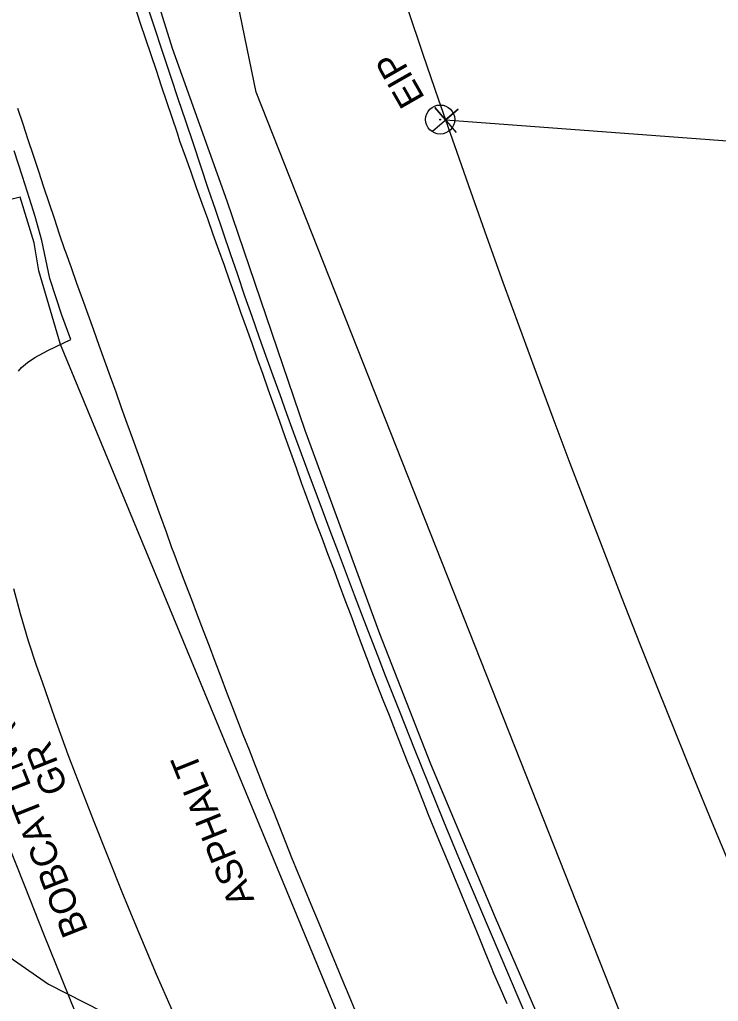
# Model space of a CAD drawing. Extents: x 472260 to 482161, y 489063 to 507124.
# Drawn here: x 478502.1 to 478607.7, y 494677.4 to 494825.8 of the extents above; entities that cross this region are included whole.
import ezdxf

# ---------------------------------------------------------------- set-up
doc = ezdxf.new("R2010")
doc.units = 0
for name, color, linetype in [('Exist Roads EOP Other Cogo Number', 7, 'Continuous'), ('Exist Roads EOP Other Cogo Point CELL', 7, 'Continuous'), ('Exist Structure Minor Drop Inlet Cogo Comment', 7, 'Continuous'), ('Exist Structure Minor Drop Inlet Cogo Elevation', 7, 'Continuous'), ('Exist Structure Minor Drop Inlet Cogo Number', 7, 'Continuous'), ('Prop Drainage Structure Catch Basin Convert From Junction Box Label', 7, 'Continuous'), ('Prop Drainage Structure Drop Inlet Grate 2 Narrow Slots and Sag Grates 840 24 CELL', 7, 'Continuous'), ('Prop Drainage Structure Drop Inlet Grate 2 Wide Slots and Sag Grates 840 22 Label', 7, 'Continuous'), ('Prop Drainage Structure Pipe RCP 18in Class III', 7, 'Continuous'), ('Prop Drainage Structure Pipe Stub Out CELL', 7, 'Continuous'), ('Prop Earthen Structure False Sump Label', 7, 'Continuous'), ('Prop Erosion Rip Rap Pad at Outlet Label', 7, 'Continuous')]:
    doc.layers.add(name, color=color, linetype=linetype)

msp = doc.modelspace()

# ---------------------------------------------------------------- linework, layer by layer
at = {"layer": 'Exist Roads EOP Other Cogo Point CELL'}
msp.add_line((478566.47, 494810.68), (478566.47, 494810.68), dxfattribs=at)
msp.add_lwpolyline([(478564.58, 494809.04), (478568.37, 494812.31), (478566.47, 494810.68), (478564.84, 494812.57), (478568.11, 494808.78)], dxfattribs=at)
at = {"layer": 'Exist Structure Minor Drop Inlet Cogo Comment'}
for radius in [2.2, 0.0707]:
    msp.add_circle((478565.67, 494810.74), radius, dxfattribs=at)
at = {"layer": 'Exist Structure Minor Drop Inlet Cogo Elevation'}
for radius in [1948.89, 2048.89]:
    msp.add_arc((480407.9, 495448.91), radius, 192.1328, 219.63873, dxfattribs=at)
at = {"layer": 'Exist Structure Minor Drop Inlet Cogo Number'}
msp.add_line((478566.47, 494810.68), (478826.99, 494791.36), dxfattribs=at)
at = {"layer": 'Prop Drainage Structure Catch Basin Convert From Junction Box Label'}
for p, q in [((478502.15, 494799.01), (478498.06, 494798.01)), ((478572.72, 494621.07), (478508.26, 494776.71))]:
    msp.add_line(p, q, dxfattribs=at)
for points in [[(478589.5, 494654.37), (478574.03, 494690.05), (478564.27, 494713.28), (478556.54, 494732.98), (478545.27, 494763.74), (478533.44, 494798.39), (478525.21, 494821.49), (478517.64, 494845.79), (478510.89, 494868.17), (478503.23, 494895.47), (478496.45, 494919.23), (478490.67, 494940.43), (478461.67, 495059.74)], [(478508.26, 494776.71), (478504.97, 494787.89), (478504.29, 494792.08), (478502.15, 494799.01)]]:
    msp.add_lwpolyline(points, dxfattribs=at)
at = {"layer": 'Prop Drainage Structure Drop Inlet Grate 2 Narrow Slots and Sag Grates 840 24 CELL'}
for points in [[(478519.52, 494827.67), (478520.32, 494825.3), (478521.11, 494822.93), (478521.9, 494820.56), (478522.7, 494818.19), (478523.49, 494815.82), (478524.29, 494813.45), (478525.08, 494811.09), (478525.88, 494808.72), (478526.27, 494807.53), (478527.11, 494805.18), (478527.95, 494802.83), (478528.79, 494800.47), (478529.63, 494798.12), (478530.46, 494795.76), (478531.3, 494793.41), (478532.14, 494791.05), (478532.98, 494788.7), (478533.82, 494786.34), (478534.65, 494783.99), (478535.49, 494781.63), (478536.33, 494779.28), (478537.17, 494776.92), (478538.01, 494774.57), (478538.84, 494772.22), (478539.68, 494769.86), (478540.52, 494767.51), (478541.36, 494765.15), (478542.19, 494762.8), (478543.03, 494760.44), (478543.87, 494758.09), (478544.71, 494755.73), (478545.14, 494754.51), (478546.02, 494752.17), (478546.89, 494749.83), (478547.77, 494747.49), (478548.64, 494745.14), (478549.52, 494742.8), (478550.39, 494740.46), (478551.27, 494738.12), (478552.14, 494735.78), (478553.02, 494733.44), (478553.89, 494731.1), (478554.77, 494728.75), (478555.18, 494727.64), (478556.1, 494725.31), (478557.02, 494722.99), (478557.94, 494720.67), (478558.86, 494718.34), (478559.78, 494716.02), (478560.7, 494713.69), (478561.62, 494711.37), (478562.54, 494709.05), (478563.46, 494706.72), (478563.88, 494705.67), (478564.83, 494703.36), (478565.78, 494701.05), (478566.73, 494698.74), (478567.69, 494696.43), (478568.64, 494694.12), (478569.59, 494691.81), (478570.54, 494689.5), (478571.5, 494687.19), (478572.45, 494684.88), (478573.4, 494682.57), (478573.76, 494681.69), (478574.76, 494679.4), (478575.76, 494677.11)], [(478552.88, 494675.92), (478551.92, 494678.23), (478550.95, 494680.54), (478549.99, 494682.85), (478549.03, 494685.15), (478548.07, 494687.46), (478547.11, 494689.77), (478546.14, 494692.07), (478545.18, 494694.38), (478544.18, 494696.78), (478543.26, 494699.1), (478542.34, 494701.42), (478541.42, 494703.75), (478540.5, 494706.07), (478539.58, 494708.4), (478538.66, 494710.72), (478537.74, 494713.04), (478536.82, 494715.37), (478535.9, 494717.69), (478535.2, 494719.44), (478534.31, 494721.78), (478533.43, 494724.11), (478532.54, 494726.45), (478531.65, 494728.78), (478530.76, 494731.12), (478529.87, 494733.46), (478528.98, 494735.79), (478528.09, 494738.13), (478527.2, 494740.46), (478526.31, 494742.8), (478525.43, 494745.14), (478525.1, 494745.99), (478524.26, 494748.34), (478523.41, 494750.69), (478522.57, 494753.04), (478521.72, 494755.4), (478520.88, 494757.75), (478520.03, 494760.1), (478519.19, 494762.45), (478518.34, 494764.8), (478517.5, 494767.16), (478516.65, 494769.51), (478515.81, 494771.86), (478514.96, 494774.21), (478514.12, 494776.56), (478513.27, 494778.92), (478512.43, 494781.27), (478511.58, 494783.62), (478510.74, 494785.97), (478509.89, 494788.33), (478509.05, 494790.68), (478508.91, 494791.06), (478508.12, 494793.43), (478507.33, 494795.8), (478506.54, 494798.17), (478505.75, 494800.54), (478504.96, 494802.91), (478504.17, 494805.28), (478503.38, 494807.65), (478502.59, 494810.02), (478501.8, 494812.39)]]:
    msp.add_lwpolyline(points, dxfattribs=at)
at = {"layer": 'Prop Drainage Structure Pipe RCP 18in Class III'}
msp.add_lwpolyline([(478340.71, 494817.01), (478354.92, 494802.2), (478371.08, 494786.03), (478385.39, 494771.12), (478397.79, 494759.58), (478411.89, 494746.67), (478423.19, 494737.71), (478439.89, 494726.32), (478451.22, 494719.13), (478462.28, 494711.99), (478473.03, 494705.97), (478478.93, 494702.18), (478484.99, 494697.27), (478491.27, 494692.39), (478494.07, 494689.08), (478497.59, 494686.09), (478506.43, 494680.02), (478517.31, 494674.46), (478527.01, 494667.9)], dxfattribs=at)
at = {"layer": 'Prop Drainage Structure Pipe Stub Out CELL'}
for points in [[(478579.6, 494673.11), (478577.32, 494678.38), (478575.04, 494683.74), (478572.84, 494688.91), (478570.7, 494693.91), (478568.5, 494699.13), (478566.25, 494704.59), (478564.02, 494710.09), (478561.81, 494715.59), (478559.62, 494721.09), (478557.42, 494726.65), (478556.29, 494729.55), (478555.12, 494732.55), (478553.93, 494735.65), (478552.72, 494738.82), (478551.5, 494742.03), (478550.27, 494745.28), (478549.04, 494748.57), (478547.83, 494751.81), (478546.68, 494754.92), (478545.58, 494757.88), (478543.51, 494763.47), (478542.48, 494766.27), (478541.45, 494769.1), (478540.41, 494771.97), (478539.37, 494774.89), (478538.31, 494777.88), (478537.23, 494780.94), (478536.14, 494784.06), (478535.05, 494787.24), (478533.94, 494790.45), (478532.84, 494793.7), (478531.72, 494796.99), (478530.6, 494800.31), (478529.48, 494803.67), (478528.34, 494807.07), (478527.19, 494810.51), (478526.06, 494813.87), (478525, 494817.08), (478523.99, 494820.11), (478522.13, 494825.76), (478520.32, 494831.34)], [(478501.89, 494772.7), (478502.33, 494773.23), (478503.27, 494774.03), (478504.37, 494774.76), (478506.33, 494775.8), (478509.81, 494777.5), (478508.45, 494781.18), (478506.63, 494786.72), (478505.44, 494792.45), (478504.42, 494796.07), (478503.57, 494798.8), (478502.49, 494802.13), (478501.23, 494805.99)], [(478525.69, 494674.82), (478524.26, 494678.03), (478522.77, 494681.48), (478521.2, 494685.18), (478519.5, 494689.28), (478517.6, 494693.92), (478515.52, 494699.09), (478513.25, 494704.82), (478511.1, 494710.27), (478509.41, 494714.67), (478507.39, 494720.26), (478505.52, 494725.67), (478504.61, 494728.2), (478503.41, 494731.89), (478502.18, 494736), (478501.19, 494739.77)]]:
    msp.add_lwpolyline(points, dxfattribs=at)
at = {"layer": 'Prop Erosion Rip Rap Pad at Outlet Label'}
msp.add_lwpolyline([(478600.77, 494655.77), (478537.83, 494814.9), (478529.49, 494855.57), (478522.9, 494891.27), (478513.67, 494932.14), (478502.27, 494948.41), (478506.17, 494981.91), (478542.06, 494971.66), (478579.08, 494965.45), (478597.9, 494958.41), (478639.68, 494932.31), (478676.75, 494907.68), (478715.88, 494902.24), (478761.3, 494897.54)], dxfattribs=at)

# ---------------------------------------------------------------- texts
at = {"layer": 'Exist Roads EOP Other Cogo Number'}
msp.add_text('EIP', height=4, rotation=119.7387, dxfattribs=at).set_placement((478563.43, 494813.99))
at = {"layer": 'Prop Drainage Structure Drop Inlet Grate 2 Wide Slots and Sag Grates 840 22 Label'}
msp.add_text('ASPHALT', height=4, rotation=111.9105, dxfattribs=at).set_placement((478537.62, 494692.76))
at = {"layer": 'Prop Earthen Structure False Sump Label'}
for s, p in [('BOBCAT LN (PVT)', (478512.48, 494688.12)), ('GR', (478509.47, 494709.58))]:
    msp.add_text(s, height=4, rotation=111.5208, dxfattribs=at).set_placement(p)

doc.saveas('drawing.dxf')
